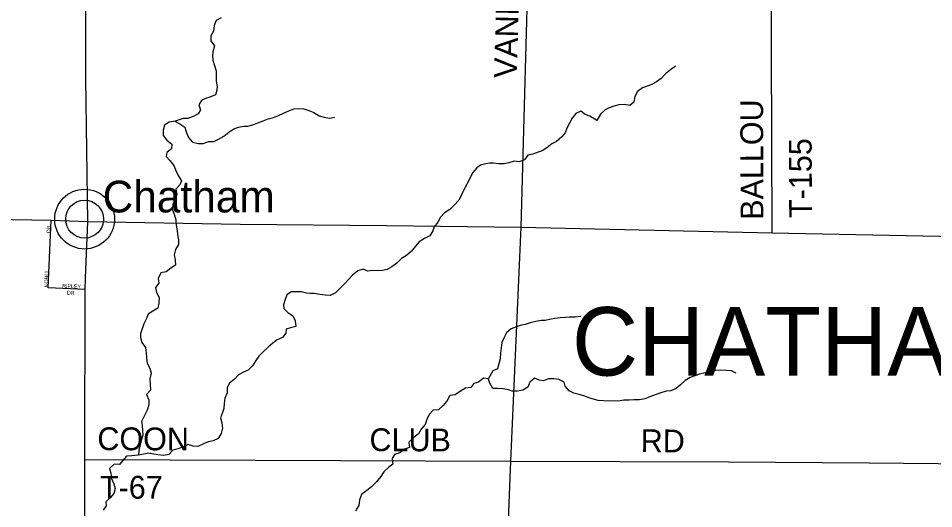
# Model space of a CAD drawing. Extents: x 1985906 to 2277390, y 930619 to 1324581.
# Drawn here: x 2098752 to 2110785, y 1125604 to 1132051 of the extents above; entities that cross this region are included whole.
import ezdxf

# ---------------------------------------------------------------- set-up
doc = ezdxf.new("R2010")
doc.units = 0
for name, color, linetype in [('GM_X_County_Road', 7, 'Continuous'), ('GM_X_County_Road_Text', 7, 'Continuous'), ('GM_X_Minor_River', 7, 'Continuous'), ('GM_X_State_Route', 7, 'Continuous'), ('GM_X_Township_Road', 7, 'Continuous'), ('GM_X_Township_Road_Text', 7, 'Continuous'), ('GM_X_Township_Subdivision', 7, 'Continuous'), ('GM_X_Township_Subdivision_Text', 7, 'Continuous'), ('GM_X_Township_Text', 7, 'Continuous'), ('GM_X_Unincorporated', 7, 'Continuous'), ('GM_X_Unincorporated_Location', 7, 'Continuous'), ('GM_X_Unincorporated_Text', 7, 'Continuous')]:
    doc.layers.add(name, color=color, linetype=linetype)

msp = doc.modelspace()

# ---------------------------------------------------------------- linework, layer by layer
at = {"layer": 'GM_X_County_Road'}
for points in [[(2105361, 1129303), (2105496, 1134094), (2105809, 1142742)], [(2105227, 1126229), (2105361, 1129303)], [(2105090, 1121154), (2105117, 1122932), (2105165, 1124675), (2105227, 1126229)]]:
    msp.add_lwpolyline(points, dxfattribs=at)
at = {"layer": 'GM_X_Minor_River'}
for points in [[(2101419, 1132057), (2101355, 1132022), (2101328, 1131956), (2101320, 1131883), (2101285, 1131821), (2101285, 1131756), (2101330, 1131691), (2101311, 1131612), (2101303, 1131560), (2101308, 1131500), (2101355, 1131362), (2101354, 1131293), (2101354, 1131225), (2101367, 1131155), (2101361, 1131105), (2101344, 1131044), (2101272, 1131016), (2101214, 1130999), (2101162, 1130971), (2101124, 1130912), (2101147, 1130848), (2101115, 1130794), (2101049, 1130761), (2100983, 1130734), (2100919, 1130736), (2100814, 1130697)], [(2107393, 1131422), (2107325, 1131373), (2107259, 1131321), (2107203, 1131261), (2107143, 1131218), (2107081, 1131180), (2107017, 1131158), (2106956, 1131138), (2106890, 1131087), (2106856, 1131021), (2106845, 1130949), (2106793, 1130905), (2106720, 1130920), (2106648, 1130914), (2106582, 1130898), (2106519, 1130872), (2106467, 1130850), (2106405, 1130789), (2106358, 1130706)], [(2100811, 1130699), (2100875, 1130665), (2100942, 1130618), (2100963, 1130546), (2100991, 1130482), (2101042, 1130422), (2101115, 1130404), (2101185, 1130405), (2101253, 1130431), (2101321, 1130432), (2101383, 1130463), (2101455, 1130501), (2101519, 1130556), (2101585, 1130597), (2101649, 1130619), (2101717, 1130632), (2101769, 1130634), (2101837, 1130651), (2101903, 1130679), (2101969, 1130704), (2102037, 1130730), (2102109, 1130749), (2102173, 1130774), (2102237, 1130802), (2102309, 1130835), (2102375, 1130860), (2102441, 1130866), (2102506, 1130861), (2102572, 1130839), (2102638, 1130811), (2102709, 1130768), (2102774, 1130750), (2102844, 1130739), (2102910, 1130751)], [(2106357, 1130709), (2106266, 1130765), (2106204, 1130785), (2106149, 1130832), (2106083, 1130800), (2106035, 1130737), (2106000, 1130673), (2105962, 1130608), (2105941, 1130546), (2105895, 1130491), (2105827, 1130430), (2105765, 1130400), (2105702, 1130347), (2105640, 1130307), (2105584, 1130292), (2105516, 1130267), (2105448, 1130251), (2105406, 1130192), (2105334, 1130164), (2105270, 1130175), (2105202, 1130151), (2105139, 1130138), (2105069, 1130140), (2104999, 1130145), (2104947, 1130145), (2104897, 1130140), (2104830, 1130120), (2104779, 1130085), (2104727, 1130023), (2104575, 1129728)], [(2100817, 1130697), (2100735, 1130686), (2100673, 1130646), (2100657, 1130579), (2100658, 1130511), (2100703, 1130449), (2100771, 1130398), (2100768, 1130333), (2100704, 1130287), (2100696, 1130236), (2100745, 1130181), (2100798, 1130115), (2100823, 1130049), (2100853, 1129983), (2100896, 1129915), (2100874, 1129860), (2100823, 1129806), (2100835, 1129738), (2100814, 1129669), (2100784, 1129601), (2100781, 1129531), (2100806, 1129465), (2100822, 1129402), (2100829, 1129332), (2100840, 1129260), (2100844, 1129210), (2100857, 1129140), (2100859, 1129076), (2100818, 1129011), (2100800, 1128943), (2100813, 1128870), (2100819, 1128804), (2100758, 1128766), (2100694, 1128719), (2100626, 1128704), (2100592, 1128632), (2100599, 1128570), (2100555, 1128513), (2100570, 1128447), (2100602, 1128379), (2100601, 1128307), (2100587, 1128240), (2100520, 1128200), (2100460, 1128161), (2100432, 1128097), (2100403, 1128032), (2100379, 1127968), (2100360, 1127907), (2100358, 1127855), (2100377, 1127787), (2100425, 1127723), (2100434, 1127651), (2100437, 1127581), (2100445, 1127515), (2100482, 1127453), (2100501, 1127385), (2100481, 1127312), (2100486, 1127240), (2100491, 1127162), (2100437, 1127105), (2100466, 1127035), (2100468, 1126967), (2100445, 1126898), (2100372, 1126749), (2100380, 1126697), (2100385, 1126633), (2100391, 1126571), (2100366, 1126500), (2100354, 1126438), (2100335, 1126374), (2100331, 1126306)], [(2104577, 1129728), (2104543, 1129660), (2104482, 1129595), (2104424, 1129538), (2104356, 1129494), (2104303, 1129437), (2104265, 1129371), (2104219, 1129308), (2104200, 1129258), (2104160, 1129193), (2104090, 1129157), (2104022, 1129112), (2103973, 1129057), (2103923, 1128991), (2103855, 1128932), (2103791, 1128891), (2103726, 1128833), (2103664, 1128782), (2103602, 1128749), (2103538, 1128737), (2103472, 1128732), (2103409, 1128736), (2103345, 1128727), (2103285, 1128753), (2103215, 1128732), (2103147, 1128674), (2103097, 1128621), (2103040, 1128558), (2102978, 1128500), (2102922, 1128441), (2102854, 1128408), (2102784, 1128410), (2102718, 1128421), (2102643, 1128435), (2102591, 1128432), (2102541, 1128438), (2102472, 1128456), (2102410, 1128457), (2102338, 1128457), (2102282, 1128416), (2102261, 1128352), (2102239, 1128285), (2102242, 1128235), (2102294, 1128185), (2102359, 1128138), (2102391, 1128074), (2102402, 1127999), (2102332, 1127981), (2102272, 1127964), (2102268, 1127912), (2102227, 1127856), (2102157, 1127823), (2102097, 1127780), (2102035, 1127728), (2101972, 1127667), (2101914, 1127608), (2101874, 1127550), (2101829, 1127483), (2101775, 1127423), (2101711, 1127398), (2101645, 1127365), (2101595, 1127307), (2101528, 1127254), (2101500, 1127198), (2101497, 1127125), (2101467, 1127055), (2101458, 1126987), (2101452, 1126920), (2101437, 1126868), (2101411, 1126800), (2101428, 1126731), (2101438, 1126661), (2101421, 1126593), (2101381, 1126528), (2101315, 1126494), (2101247, 1126481), (2101185, 1126457), (2101113, 1126420), (2101049, 1126427), (2100987, 1126447), (2100919, 1126418), (2100855, 1126390), (2100783, 1126373), (2100729, 1126317), (2100659, 1126304), (2100586, 1126313), (2100536, 1126319), (2100468, 1126335), (2100331, 1126309)], [(2104575, 1129728), (2104575, 1129728)], [(2106149, 1128131), (2106074, 1128120), (2105998, 1128123), (2105946, 1128117), (2105874, 1128114), (2105806, 1128106), (2105733, 1128091), (2105677, 1128079), (2105625, 1128078), (2105557, 1128066), (2105483, 1128049), (2105417, 1128025), (2105365, 1128016), (2105301, 1127994), (2105231, 1127967), (2105171, 1127918), (2105137, 1127856), (2105108, 1127787), (2105098, 1127719), (2105093, 1127649), (2105088, 1127576), (2105070, 1127508), (2105053, 1127442), (2104991, 1127415), (2104931, 1127314)], [(2108190, 1127386), (2108126, 1127414), (2108057, 1127422), (2107985, 1127426), (2107913, 1127420), (2107844, 1127403), (2107780, 1127391), (2107708, 1127373), (2107658, 1127355), (2107585, 1127330), (2107519, 1127288), (2107459, 1127234), (2107399, 1127184), (2107331, 1127155), (2107267, 1127149), (2107199, 1127127), (2107124, 1127101), (2107054, 1127074), (2106986, 1127050), (2106916, 1127036), (2106845, 1127034), (2106781, 1127031), (2106713, 1127029), (2106662, 1127023), (2106518, 1127019), (2106375, 1127028)], [(2104933, 1127312), (2104867, 1127320), (2104803, 1127269), (2104739, 1127249), (2104700, 1127196), (2104631, 1127190), (2104567, 1127151), (2104496, 1127102), (2104423, 1127092), (2104384, 1127019), (2104336, 1126960), (2104275, 1126902), (2104206, 1126901), (2104153, 1126841), (2104123, 1126776), (2104100, 1126712), (2104046, 1126649), (2104014, 1126589), (2103953, 1126538), (2103887, 1126477), (2103895, 1126409), (2103827, 1126385), (2103768, 1126336), (2103698, 1126317), (2103666, 1126263), (2103675, 1126191), (2103623, 1126148), (2103557, 1126089), (2103519, 1126025), (2103460, 1125956), (2103396, 1125891), (2103332, 1125843), (2103265, 1125788), (2103237, 1125722), (2103230, 1125647), (2103186, 1125577)], [(2106374, 1127028), (2106264, 1127056), (2106198, 1127081), (2106127, 1127107), (2106055, 1127122), (2105993, 1127152), (2105940, 1127216), (2105927, 1127266), (2105859, 1127303), (2105790, 1127311), (2105722, 1127312), (2105658, 1127284), (2105600, 1127295), (2105540, 1127319), (2105478, 1127268), (2105448, 1127202), (2105386, 1127163), (2105314, 1127151), (2105246, 1127150), (2105196, 1127166), (2105127, 1127179), (2105055, 1127185), (2104989, 1127186), (2104952, 1127256), (2104933, 1127308)], [(2100325, 1126309), (2100245, 1126299), (2100173, 1126296), (2100123, 1126234), (2100084, 1126183), (2100011, 1126187), (2099952, 1126132), (2099970, 1126072), (2099979, 1126000), (2100010, 1125932), (2100024, 1125868), (2100007, 1125805), (2099959, 1125747), (2099905, 1125692), (2099906, 1125642), (2099868, 1125583)]]:
    msp.add_lwpolyline(points, dxfattribs=at)
at = {"layer": 'GM_X_State_Route'}
for points in [[(2099641, 1131787), (2099641, 1134143), (2099641, 1134267), (2099644, 1138777), (2099661, 1140500), (2099759, 1142765), (2099780, 1146081), (2099799, 1148109), (2099813, 1149567), (2099826, 1150819), (2099827, 1150933)], [(2099666, 1129379), (2101670, 1129345), (2103593, 1129326), (2105361, 1129303), (2108661, 1129232), (2110863, 1129186), (2112861, 1129184), (2113071, 1129191), (2113306, 1129248), (2116753, 1130113), (2120279, 1131035), (2121995, 1131459), (2123379, 1131766), (2123946, 1131899), (2124171, 1131939), (2124432, 1131955), (2124620, 1131929)], [(2099666, 1129379), (2099641, 1131254), (2099641, 1131787)], [(2086186, 1129636), (2087524, 1129604), (2088545, 1129597), (2089787, 1129559), (2091616, 1129528), (2093094, 1129501), (2095083, 1129467), (2099186, 1129395), (2099666, 1129379)], [(2099636, 1128635), (2099666, 1129379)], [(2101667, 1109661), (2101658, 1109676), (2101614, 1109753), (2101104, 1110630), (2101046, 1110743), (2101016, 1110837), (2100743, 1112538), (2100720, 1112677), (2100294, 1115482), (2100205, 1116004), (2100184, 1116081), (2100102, 1116332), (2099623, 1117575), (2099615, 1117635), (2099618, 1117820), (2099619, 1120394), (2099617, 1121238), (2099616, 1121385), (2099622, 1124214), (2099626, 1126250), (2099630, 1128484), (2099636, 1128635)]]:
    msp.add_lwpolyline(points, dxfattribs=at)
at = {"layer": 'GM_X_Township_Road'}
for points in [[(2108661, 1129232), (2108645, 1134076)], [(2099626, 1126250), (2105227, 1126229), (2108090, 1126220), (2109935, 1126205), (2111297, 1126195), (2112325, 1126211), (2112414, 1126208), (2112510, 1126199), (2112615, 1126169), (2112777, 1126096)]]:
    msp.add_lwpolyline(points, dxfattribs=at)
at = {"layer": 'GM_X_Township_Subdivision'}
for points in [[(2099147, 1128507), (2099186, 1129395)], [(2099630, 1128484), (2099147, 1128507)]]:
    msp.add_lwpolyline(points, dxfattribs=at)
at = {"layer": 'GM_X_Unincorporated'}
for radius in [393, 249]:
    msp.add_circle((2099624, 1129411), radius, dxfattribs=at)
at = {"layer": 'GM_X_Unincorporated_Location'}
msp.add_line((2099624, 1129411), (2099624, 1129411), dxfattribs=at)

# ---------------------------------------------------------------- texts
at = {"layer": 'GM_X_County_Road_Text'}
msp.add_text('VANDEMARK', height=300, rotation=88.4148, dxfattribs=at).set_placement((2105305, 1131262))
at = {"layer": 'GM_X_Township_Road_Text'}
for s, rotation, p in [('BALLOU', 90.1694, (2108547, 1129402)), ('T-155', 90.2807, (2109186, 1129427)), ('COON', 359.7574, (2099791, 1126374)), ('CLUB', 359.7532, (2103368, 1126361)), ('RD', 359.5064, (2106933, 1126348)), ('T-67', 0, (2099826, 1125735))]:
    msp.add_text(s, height=300, rotation=rotation, dxfattribs=at).set_placement(p)
at = {"layer": 'GM_X_Township_Subdivision_Text'}
for s, rotation, p in [('DR', 86.989, (2099174, 1129227)), ('KOHLI', 88.6685, (2099143, 1128518)), ('RIPLEY', 357.664, (2099329, 1128509)), ('DR', 356.989, (2099391, 1128420))]:
    msp.add_text(s, height=50, rotation=rotation, dxfattribs=at).set_placement(p)
at = {"layer": 'GM_X_Township_Text'}
msp.add_text('CHATHAM', height=900, rotation=0, dxfattribs=at).set_placement((2106030, 1127354))
at = {"layer": 'GM_X_Unincorporated_Text'}
msp.add_text('Chatham', height=417, rotation=0, dxfattribs=at).set_placement((2099861, 1129499))

doc.saveas('drawing.dxf')
